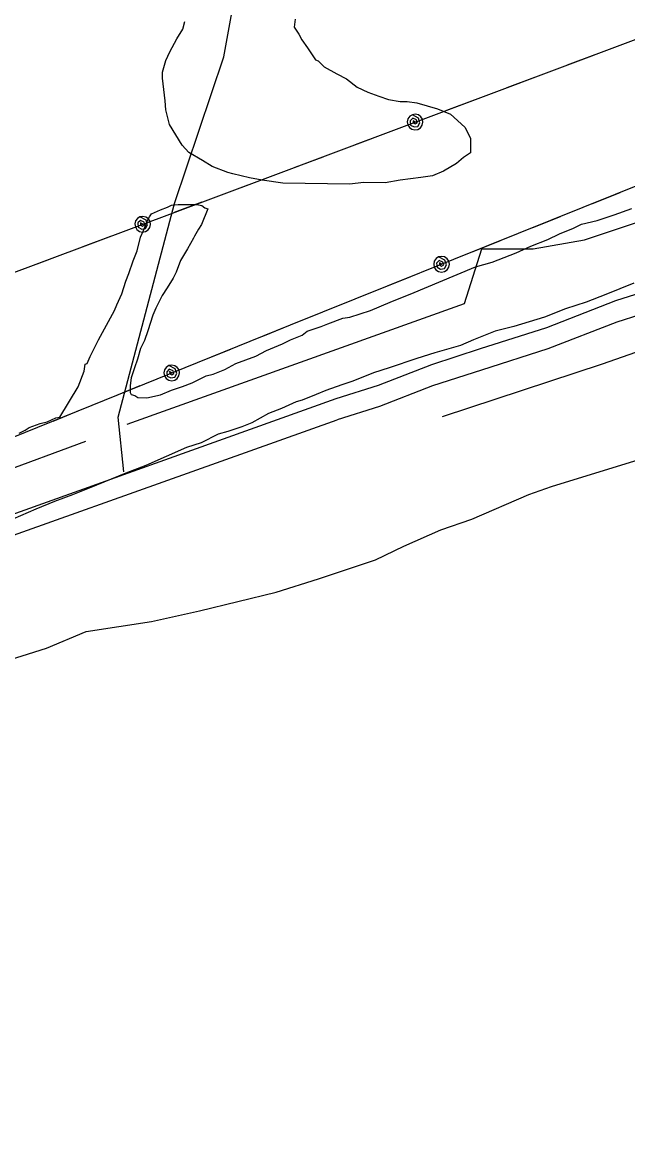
# Model space of a CAD drawing. Extents: x 3324104 to 3361979, y 612876 to 638273.
# Drawn here: x 3330110 to 3330805, y 634148 to 635433 of the extents above; entities that cross this region are included whole.
import ezdxf

# ---------------------------------------------------------------- set-up
doc = ezdxf.new("R2010")
doc.units = 0
for name, color, linetype in [('V-DTCH-CNTR', 7, 'Continuous'), ('V-SITE-VEGE', 7, 'Continuous'), ('V-TOPO-SHOR', 7, 'Continuous'), ('V-UTIL-LINE', 7, 'Continuous')]:
    doc.layers.add(name, color=color, linetype=linetype)

msp = doc.modelspace()

# ---------------------------------------------------------------- linework, layer by layer
at = {"layer": 'V-DTCH-CNTR'}
msp.add_lwpolyline([(3331827, 635387.1), (3331811.5, 635382), (3331796, 635377.1), (3331780.4, 635372.3), (3331764.8, 635367.6), (3331749.1, 635363.1), (3331733.4, 635358.8), (3331717.6, 635354.6), (3331701.9, 635350.5), (3331588.8, 635319.3), (3331422.2, 635264.5), (3331252.7, 635201.1), (3331090.2, 635147.6), (3331040.7, 635131.6), (3330937.7, 635097.4), (3330775.8, 635040.6), (3330592.2, 634980.1)], dxfattribs=at)
at = {"layer": 'V-SITE-VEGE'}
for p, q in [((3330294.5, 635425.3), (3330296.8, 635434.3)), ((3330423.5, 635436.9), (3330422.2, 635427.8)), ((3330422.2, 635427.8), (3330427.7, 635419.8)), ((3330279.4, 635399.5), (3330287.5, 635414.1)), ((3330287.5, 635414.1), (3330294.5, 635425.3)), ((3330427.7, 635419.8), (3330431, 635413)), ((3330431, 635413), (3330437.6, 635403.9)), ((3330437.6, 635403.9), (3330446.5, 635390.2)), ((3330271.1, 635375.9), (3330274.7, 635389.4)), ((3330274.7, 635389.4), (3330279.4, 635399.5)), ((3330446.5, 635390.2), (3330449.8, 635389)), ((3330449.8, 635389), (3330456.5, 635382.1)), ((3330271, 635369.1), (3330271.1, 635375.9)), ((3330456.5, 635382.1), (3330471.1, 635374)), ((3330274, 635343.1), (3330271, 635369.1)), ((3330471.1, 635374), (3330482.3, 635368.2)), ((3330482.3, 635368.2), (3330494.6, 635358.9)), ((3330494.6, 635358.9), (3330506.9, 635353.1)), ((3330506.9, 635353.1), (3330519.3, 635348.4)), ((3330275, 635332.9), (3330274, 635343.1)), ((3330519.3, 635348.4), (3330530.5, 635344.8)), ((3330530.5, 635344.8), (3330544, 635342.3)), ((3330544, 635342.3), (3330551.9, 635342.2)), ((3330551.9, 635342.2), (3330563.2, 635340.9)), ((3330563.2, 635340.9), (3330586.9, 635333.8)), ((3330279.2, 635315.9), (3330275, 635332.9)), ((3330586.9, 635333.8), (3330601.5, 635327.9)), ((3330601.5, 635327.9), (3330618.2, 635313)), ((3330293.5, 635292), (3330279.2, 635315.9)), ((3330618.2, 635313), (3330624.8, 635300.4)), ((3330624.8, 635300.4), (3330624.5, 635283.5)), ((3330301.3, 635283.9), (3330293.5, 635292)), ((3330317, 635274.6), (3330301.3, 635283.9)), ((3330328.2, 635267.7), (3330317, 635274.6)), ((3330616.5, 635278), (3330608.5, 635271.3)), ((3330624.5, 635283.5), (3330616.5, 635278)), ((3330346.2, 635260.6), (3330328.2, 635267.7)), ((3330351.8, 635259.4), (3330346.2, 635260.6)), ((3330370.9, 635254.6), (3330351.8, 635259.4)), ((3330593.7, 635262.5), (3330581.2, 635257)), ((3330608.5, 635271.3), (3330593.7, 635262.5)), ((3330385.6, 635252.1), (3330370.9, 635254.6)), ((3330409.3, 635248.4), (3330385.6, 635252.1)), ((3330486.1, 635247.2), (3330409.3, 635248.4)), ((3330501.9, 635249.2), (3330486.1, 635247.2)), ((3330526.8, 635248.8), (3330501.9, 635249.2)), ((3330543.8, 635251.9), (3330526.8, 635248.8)), ((3330567.6, 635255), (3330543.8, 635251.9)), ((3330581.2, 635257), (3330567.6, 635255)), ((3330268.7, 635217.8), (3330276.6, 635221)), ((3330276.6, 635221), (3330281.2, 635223.2)), ((3330281.2, 635223.2), (3330289.1, 635224.2)), ((3330289.1, 635224.2), (3330310.6, 635223.9)), ((3330310.6, 635223.9), (3330316.2, 635222.7)), ((3330316.2, 635222.7), (3330319.6, 635220.4)), ((3330319.6, 635220.4), (3330322.9, 635219.2)), ((3330253.8, 635205.6), (3330256.1, 635210)), ((3330256.1, 635210), (3330258.4, 635213.4)), ((3330258.4, 635213.4), (3330268.7, 635217.8)), ((3330322.9, 635219.2), (3330315.9, 635201.2)), ((3330770.2, 635205.5), (3330789.5, 635212)), ((3330789.5, 635212), (3330810, 635219.6)), ((3330249.1, 635194.3), (3330253.8, 635205.6)), ((3330312.4, 635195.6), (3330307.8, 635187.8)), ((3330315.9, 635201.2), (3330312.4, 635195.6)), ((3330727, 635190.4), (3330743, 635196.9)), ((3330743, 635196.9), (3330752.1, 635201.3)), ((3330752.1, 635201.3), (3330770.2, 635205.5)), ((3330241.9, 635170.7), (3330245.6, 635186.5)), ((3330245.6, 635186.5), (3330249.1, 635194.3)), ((3330306.6, 635185.5), (3330299.6, 635173.2)), ((3330307.8, 635187.8), (3330306.6, 635185.5)), ((3330694, 635176.2), (3330713.4, 635183.8)), ((3330713.4, 635183.8), (3330727, 635190.4)), ((3330237.3, 635159.5), (3330241.9, 635170.7)), ((3330299.6, 635173.2), (3330291.5, 635159.8)), ((3330677, 635168.5), (3330694, 635176.2)), ((3330232.5, 635144.9), (3330237.3, 635159.5)), ((3330291.5, 635159.8), (3330286.8, 635146.3)), ((3330630.4, 635152.3), (3330649.7, 635157.7)), ((3330649.7, 635157.7), (3330677, 635168.5)), ((3330229, 635135.9), (3330232.5, 635144.9)), ((3330286.8, 635146.3), (3330283.3, 635139.6)), ((3330588.3, 635134.9), (3330630.4, 635152.3)), ((3330224.2, 635121.3), (3330229, 635135.9)), ((3330283.3, 635139.6), (3330276.3, 635128.4)), ((3330559.9, 635122.9), (3330588.3, 635134.9)), ((3330812, 635133.7), (3330780.2, 635120.6)), ((3330218.4, 635108.9), (3330224.2, 635121.3)), ((3330270.5, 635119.4), (3330263.5, 635104.8)), ((3330276.3, 635128.4), (3330270.5, 635119.4)), ((3330532.6, 635112), (3330559.9, 635122.9)), ((3330780.2, 635120.6), (3330757.5, 635111.9)), ((3330216, 635102.2), (3330218.4, 635108.9)), ((3330263.5, 635104.8), (3330260, 635097)), ((3330509.8, 635102.2), (3330532.6, 635112)), ((3330733.6, 635104.4), (3330709.7, 635094.6)), ((3330757.5, 635111.9), (3330733.6, 635104.4)), ((3330197.4, 635068.6), (3330216, 635102.2)), ((3330260, 635097), (3330254.1, 635079)), ((3330461, 635087.1), (3330478.1, 635093.6)), ((3330478.1, 635093.6), (3330486, 635094.6)), ((3330486, 635094.6), (3330509.8, 635102.2)), ((3330709.7, 635094.6), (3330674.5, 635083.8)), ((3330254.1, 635079), (3330250.5, 635067.7)), ((3330437.2, 635078.4), (3330453.1, 635083.8)), ((3330453.1, 635083.8), (3330461, 635087.1)), ((3330674.5, 635083.8), (3330653, 635078.5)), ((3330188.1, 635049.5), (3330197.4, 635068.6)), ((3330250.5, 635067.7), (3330245.9, 635058.8)), ((3330408.7, 635064.2), (3330417.8, 635068.6)), ((3330417.8, 635068.6), (3330431.4, 635074)), ((3330431.4, 635074), (3330437.2, 635078.4)), ((3330628, 635068.7), (3330613.2, 635062.2)), ((3330653, 635078.5), (3330628, 635068.7)), ((3330245.9, 635058.8), (3330242.3, 635046.4)), ((3330378, 635050), (3330390.5, 635056.5)), ((3330390.5, 635056.5), (3330408.7, 635064.2)), ((3330583.7, 635053.6), (3330563.2, 635047.1)), ((3330613.2, 635062.2), (3330583.7, 635053.6)), ((3330181.1, 635032.6), (3330182.3, 635040.5)), ((3330182.3, 635040.5), (3330184.6, 635041.6)), ((3330184.6, 635041.6), (3330188.1, 635049.5)), ((3330242.3, 635046.4), (3330238.8, 635036.3)), ((3330342.7, 635034.7), (3330355.2, 635041.3)), ((3330355.2, 635041.3), (3330378, 635050)), ((3330563.2, 635047.1), (3330531.4, 635036.3)), ((3330174, 635014.7), (3330181.1, 635032.6)), ((3330238.8, 635036.3), (3330235.2, 635025)), ((3330321.1, 635027.1), (3330329, 635029.2)), ((3330329, 635029.2), (3330342.7, 635034.7)), ((3330513.3, 635030.9), (3330489.4, 635021.1)), ((3330531.4, 635036.3), (3330513.3, 635030.9)), ((3330153.1, 634980), (3330174, 635014.7)), ((3330233.9, 635016), (3330233.8, 635008.1)), ((3330235.2, 635025), (3330233.9, 635016)), ((3330281.3, 635010.8), (3330293.8, 635015.1)), ((3330293.8, 635015.1), (3330305.2, 635019.4)), ((3330305.2, 635019.4), (3330321.1, 635027.1)), ((3330476.9, 635016.8), (3330458.7, 635010.3)), ((3330489.4, 635021.1), (3330476.9, 635016.8)), ((3330233.8, 635008.1), (3330234.9, 635005.8)), ((3330234.9, 635005.8), (3330239.4, 635004.6)), ((3330239.4, 635004.6), (3330242.8, 635002.3)), ((3330242.8, 635002.3), (3330252.9, 635002.2)), ((3330252.9, 635002.2), (3330268.8, 635005.3)), ((3330268.8, 635005.3), (3330281.3, 635010.8)), ((3330447.3, 635006), (3330431.4, 634999.4)), ((3330458.7, 635010.3), (3330447.3, 635006)), ((3330407.5, 634989.6), (3330392.8, 634984.2)), ((3330424.6, 634997.3), (3330407.5, 634989.6)), ((3330431.4, 634999.4), (3330424.6, 634997.3)), ((3330138.4, 634974.5), (3330148.6, 634978.9)), ((3330148.6, 634978.9), (3330153.1, 634980)), ((3330392.8, 634984.2), (3330373.4, 634973.2)), ((3330106.5, 634961.5), (3330113.4, 634964.8)), ((3330113.4, 634964.8), (3330117.9, 634968.1)), ((3330117.9, 634968.1), (3330130.4, 634972.4)), ((3330130.4, 634972.4), (3330138.4, 634974.5)), ((3330346.1, 634963.4), (3330334.8, 634960.2)), ((3330362, 634968.8), (3330346.1, 634963.4)), ((3330373.4, 634973.2), (3330362, 634968.8)), ((3330315.4, 634950.4), (3330298.4, 634945)), ((3330334.8, 634960.2), (3330315.4, 634950.4)), ((3330298.4, 634945), (3330251.7, 634924.2)), ((3330717.6, 634900.3), (3330828.3, 634934.2)), ((3330229, 634915.5), (3330186.9, 634898.1)), ((3330251.7, 634924.2), (3330229, 634915.5)), ((3330691.5, 634891), (3330717.6, 634900.3)), ((3330167.6, 634890.5), (3330147.1, 634882.9)), ((3330186.9, 634898.1), (3330167.6, 634890.5)), ((3330626.3, 634862.8), (3330691.5, 634891)), ((3330125.5, 634874.2), (3330034.5, 634834.9)), ((3330147.1, 634882.9), (3330125.5, 634874.2)), ((3330590.4, 634850.4), (3330626.3, 634862.8)), ((3330548, 634831.6), (3330590.4, 634850.4)), ((3330515.4, 634815.9), (3330548, 634831.6)), ((3330450.2, 634794.2), (3330515.4, 634815.9)), ((3330401.4, 634778.7), (3330450.2, 634794.2)), ((3330313.5, 634757.4), (3330401.4, 634778.7)), ((3330258.3, 634745.3), (3330313.5, 634757.4)), ((3330183.5, 634733.5), (3330258.3, 634745.3)), ((3330137.9, 634714.7), (3330183.5, 634733.5)), ((3330069.5, 634693.1), (3330137.9, 634714.7))]:
    msp.add_line(p, q, dxfattribs=at)
at = {"layer": 'V-TOPO-SHOR'}
msp.add_line((3328901.9, 634479.6), (3330182.8, 634952.3), dxfattribs=at)
for points in [[(3330226.5, 634916.9), (3330220.3, 634979.8), (3330284.8, 635225.3), (3330341.3, 635393.7), (3330351.3, 635448.5), (3330381.6, 635523.6), (3330393.7, 635574.3), (3330436.3, 635576.4), (3330502.9, 635750.9), (3330633.9, 636189.3), (3330706.5, 636440.9)], [(3332000.1, 635532.4), (3331986.7, 635523.1), (3331942, 635498.5), (3331888.5, 635473.7), (3331787.4, 635434.6), (3331773.4, 635427.8), (3331760.9, 635424.7), (3331743.3, 635422.8), (3331714.9, 635416.6), (3331627, 635392.7), (3331545.5, 635366.4), (3331376, 635306.3), (3331245.9, 635260.7), (3331129.4, 635219.2), (3331036.9, 635188.7), (3330923.1, 635155.3), (3330791.3, 635113.3), (3330712, 635082.3), (3330635.7, 635058.2), (3330579.7, 635040), (3330518.5, 635016.3), (3330470.2, 635001)], [(3330230.4, 634971.7), (3330617.6, 635110.3), (3330637.7, 635173.2), (3330696.6, 635173.3), (3330755.4, 635183.5), (3330988.5, 635261)], [(3330924.6, 635131.1), (3330792.7, 635089.1), (3330713.4, 635058.1), (3330637.2, 635033.9), (3330581.2, 635015.7), (3330520, 634992.1), (3330471.7, 634976.7)], [(3330470.2, 635001), (3330039.8, 634846.8), (3329558.9, 634668.9), (3329120.3, 634508.6), (3328280.4, 634210.3), (3328198.2, 634177.8)], [(3328198.2, 634147.9), (3328619.4, 634305.7), (3329324.7, 634561.3), (3329910.3, 634776.8), (3330471.7, 634976.7)]]:
    msp.add_lwpolyline(points, dxfattribs=at)
at = {"layer": 'V-UTIL-LINE'}
for points in [[(3328227.8, 634463.7), (3329300.9, 634847.1), (3330385.9, 635252.9), (3331485.4, 635666)], [(3328282.2, 634237.8), (3329001.3, 634512.2), (3330417.9, 635085.8), (3331015.9, 635326.1), (3331572.4, 635432.1)], [(3330736.1, 635384.5), (3330767.9, 635396.4)], [(3330666.8, 635358.4), (3330698.6, 635370.4)], [(3330597.5, 635332.4), (3330629.4, 635344.4)], [(3330561, 635318.7), (3330558.7, 635320.3), (3330558.7, 635318), (3330561, 635316.5), (3330563.6, 635317.8), (3330562.5, 635321.1), (3330558.3, 635323.1), (3330555.3, 635320.1), (3330555.8, 635315.2), (3330559.8, 635313.1), (3330564.2, 635313.8), (3330566.6, 635317.9), (3330565, 635323.2), (3330557.9, 635327.1), (3330554.9, 635325.3), (3330552.8, 635322.4), (3330552, 635319), (3330552.6, 635315.5), (3330554.5, 635312.5), (3330557.3, 635310.5), (3330560.7, 635309.7), (3330564.2, 635310.3), (3330567.2, 635312.1), (3330569.2, 635315), (3330570, 635318.4), (3330569.5, 635321.9), (3330567.6, 635324.8), (3330564.8, 635326.9), (3330561.3, 635327.7), (3330557.9, 635327.1)], [(3330492.7, 635293), (3330524.5, 635305)], [(3330423.4, 635267), (3330455.3, 635278.9)], [(3330354.1, 635241), (3330385.9, 635252.9), (3330386, 635252.9)], [(3330764.9, 635225.2), (3330796.5, 635237.9)], [(3330284.8, 635215.1), (3330316.7, 635227)], [(3330248.3, 635201.4), (3330245.9, 635203.1), (3330245.9, 635200.7), (3330248.2, 635199.2), (3330250.8, 635200.5), (3330249.8, 635203.8), (3330245.6, 635205.8), (3330242.6, 635202.8), (3330243, 635198), (3330247.1, 635195.9), (3330251.5, 635196.5), (3330253.9, 635200.7), (3330252.3, 635205.9), (3330245.1, 635209.8), (3330242.2, 635208), (3330240.1, 635205.1), (3330239.3, 635201.7), (3330239.9, 635198.3), (3330241.7, 635195.3), (3330244.6, 635193.2), (3330248, 635192.4), (3330251.5, 635193), (3330254.4, 635194.8), (3330256.5, 635197.7), (3330257.3, 635201.1), (3330256.7, 635204.6), (3330254.9, 635207.6), (3330252, 635209.6), (3330248.6, 635210.4), (3330245.1, 635209.8)], [(3330696.2, 635197.7), (3330727.8, 635210.3)], [(3330179.9, 635175.8), (3330211.8, 635187.8)], [(3330627.6, 635170.1), (3330659.1, 635182.7)], [(3330110.6, 635149.9), (3330142.5, 635161.8)], [(3330591.4, 635155.5), (3330589, 635157.1), (3330589.1, 635154.8), (3330591.4, 635153.3), (3330594, 635154.7), (3330592.8, 635157.9), (3330588.6, 635159.9), (3330585.6, 635156.8), (3330586.2, 635151.9), (3330590.3, 635149.9), (3330594.7, 635150.7), (3330597, 635154.9), (3330595.3, 635160.1), (3330588, 635163.9), (3330585.1, 635162), (3330583.1, 635159.1), (3330582.4, 635155.6), (3330583, 635152.2), (3330585, 635149.2), (3330587.9, 635147.2), (3330591.3, 635146.5), (3330594.7, 635147.2), (3330597.7, 635149.1), (3330599.7, 635152), (3330600.4, 635155.4), (3330599.7, 635158.9), (3330597.8, 635161.8), (3330594.9, 635163.8), (3330591.5, 635164.5), (3330588, 635163.9)], [(3330523.7, 635128.3), (3330555.2, 635141)], [(3330455, 635100.7), (3330486.5, 635113.4)], [(3330386.4, 635073), (3330417.9, 635085.8)], [(3330317.8, 635045.3), (3330349.3, 635058)], [(3330281.6, 635030.6), (3330279.2, 635032.2), (3330279.3, 635029.9), (3330281.6, 635028.4), (3330284.2, 635029.8), (3330283.1, 635033), (3330278.8, 635035), (3330275.9, 635031.9), (3330276.4, 635027), (3330280.6, 635025), (3330285, 635025.8), (3330287.3, 635030), (3330285.5, 635035.2), (3330278.2, 635039), (3330275.3, 635037), (3330273.3, 635034.1), (3330272.6, 635030.7), (3330273.3, 635027.2), (3330275.2, 635024.3), (3330278.1, 635022.3), (3330281.6, 635021.6), (3330285, 635022.3), (3330287.9, 635024.2), (3330289.9, 635027.1), (3330290.6, 635030.6), (3330290, 635034), (3330288, 635036.9), (3330285.1, 635038.9), (3330281.7, 635039.6), (3330278.2, 635039)], [(3330214, 635003.2), (3330245.5, 635016)], [(3330145.4, 634975.4), (3330176.9, 634988.2)]]:
    msp.add_lwpolyline(points, dxfattribs=at)

doc.saveas('drawing.dxf')
